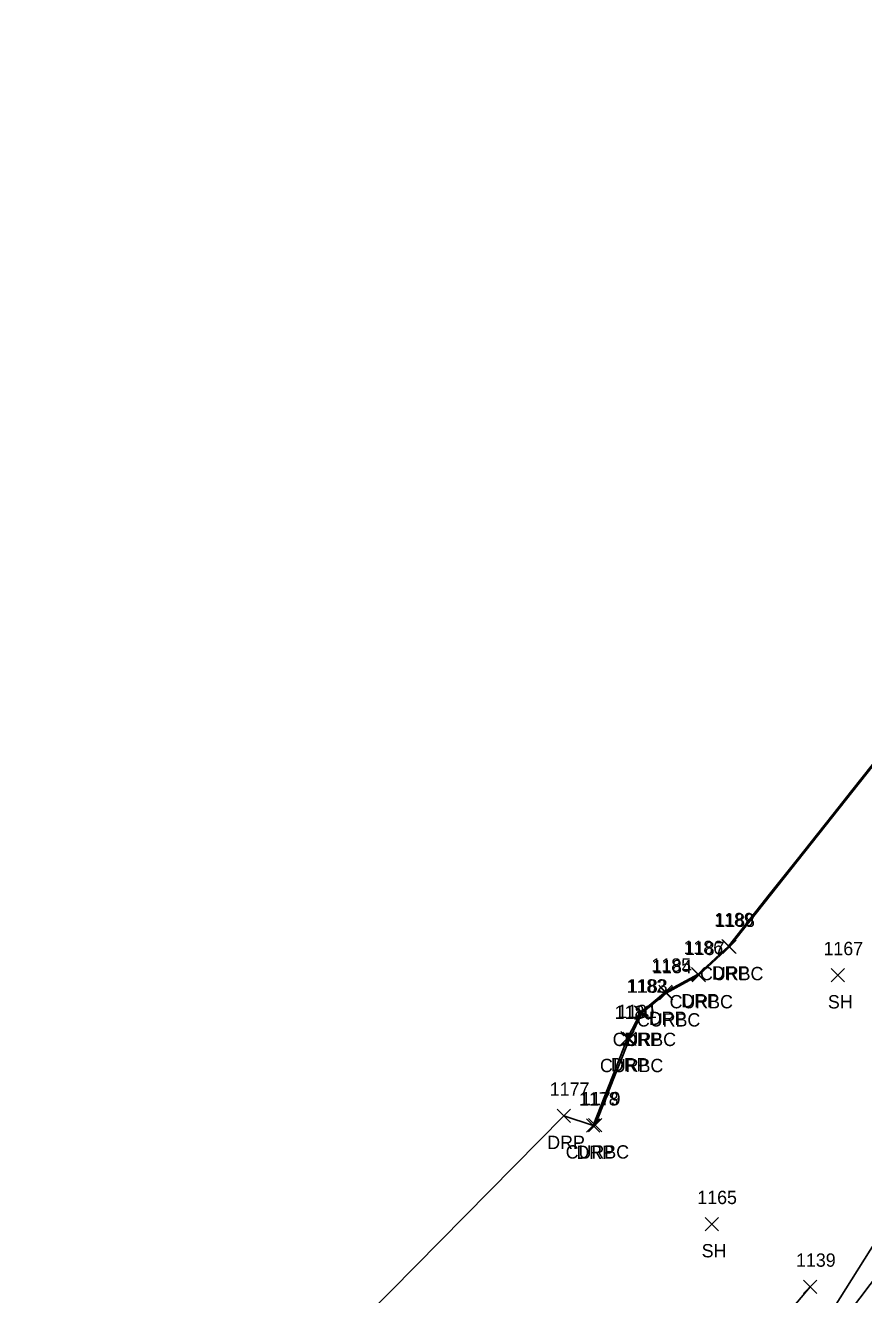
# Model space of a CAD drawing. Extents: x 1769141 to 1770911, y 735471 to 741449.
# Drawn here: x 1769945.8 to 1770071.6, y 736322.1 to 736512.6 of the extents above; entities that cross this region are included whole.
import ezdxf

# ---------------------------------------------------------------- set-up
doc = ezdxf.new("R2010")
doc.units = 0
for name, color, linetype in [('L_A', 7, 'Continuous'), ('L_I', 7, 'Continuous'), ('L_TIC', 7, 'Continuous'), ('LELB', 7, 'Continuous'), ('LSOGP', 7, 'Continuous'), ('PSP', 7, 'Continuous'), ('R_A', 7, 'Continuous'), ('R_I', 7, 'Continuous'), ('R_TIC', 7, 'Continuous'), ('RC', 7, 'Continuous'), ('RDP', 7, 'Continuous'), ('RGR', 7, 'Continuous')]:
    doc.layers.add(name, color=color, linetype=linetype)

msp = doc.modelspace()

# ---------------------------------------------------------------- linework, layer by layer
at = {"layer": 'L_TIC'}
for points in [[(1770066.74, 736369.01), (1770068.74, 736371.01)], [(1770068.74, 736369.01), (1770066.74, 736371.01)], [(1770047.8, 736331.65), (1770049.8, 736333.65)], [(1770049.8, 736331.65), (1770047.8, 736333.65)], [(1770062.58, 736322.24), (1770064.58, 736324.24)], [(1770064.58, 736322.24), (1770062.58, 736324.24)]]:
    msp.add_lwpolyline(points, dxfattribs=at)
at = {"layer": 'LELB'}
msp.add_lwpolyline([(1770063.58, 736323.24), (1770027.55, 736280.52), (1769998.81, 736246.52), (1769979.1, 736254.91)], dxfattribs=at)
at = {"layer": 'LSOGP'}
msp.add_lwpolyline([(1770135.61, 736513.59), (1770130.93, 736510.78), (1770126.25, 736507.96), (1770121.57, 736505.15), (1770110.11, 736468.51), (1770103.76, 736432.66), (1770098.98, 736430.66), (1770093.71, 736426.7), (1770089.29, 736421.41), (1770084.86, 736416.12), (1770080.44, 736410.83), (1770076.01, 736405.53), (1770069.84, 736397.74), (1770063.66, 736389.95), (1770057.48, 736382.15), (1770051.31, 736374.36), (1770046.74, 736370.18), (1770041.86, 736367.53), (1770038.15, 736364.39), (1770036.17, 736360.57), (1770033.58, 736354), (1770031, 736347.44), (1770026.62, 736348.91), (1769993.16, 736315.04)], dxfattribs=at)
at = {"layer": 'PSP'}
msp.add_lwpolyline([(1770265.25, 736557.45), (1770228.46, 736508.54), (1770208.35, 736485.48), (1770194.45, 736474.21), (1770176.16, 736452.02), (1770152.52, 736422.5), (1770115.48, 736375.72), (1770084.24, 736336.46), (1770078.62, 736331.57), (1770061.85, 736309.43), (1770045.63, 736285.18), (1770026.01, 736258.46), (1769991.6, 736211.85), (1769987.43, 736205.68), (1769955.22, 736162.14), (1769945.78, 736151.22)], dxfattribs=at)
at = {"layer": 'R_TIC'}
for points in [[(1770050.31, 736373.36), (1770052.31, 736375.36)], [(1770052.31, 736373.36), (1770050.31, 736375.36)], [(1770050.46, 736373.25), (1770052.46, 736375.25)], [(1770052.46, 736373.25), (1770050.46, 736375.25)], [(1770045.74, 736369.18), (1770047.74, 736371.18)], [(1770047.74, 736369.18), (1770045.74, 736371.18)], [(1770045.88, 736369.03), (1770047.88, 736371.03)], [(1770047.88, 736369.03), (1770045.88, 736371.03)], [(1770040.86, 736366.53), (1770042.86, 736368.53)], [(1770042.86, 736366.53), (1770040.86, 736368.53)], [(1770040.98, 736366.3), (1770042.98, 736368.3)], [(1770042.98, 736366.3), (1770040.98, 736368.3)], [(1770037.15, 736363.39), (1770039.15, 736365.39)], [(1770039.15, 736363.39), (1770037.15, 736365.39)], [(1770037.35, 736363.37), (1770039.35, 736365.37)], [(1770039.35, 736363.37), (1770037.35, 736365.37)], [(1770035.17, 736359.57), (1770037.17, 736361.57)], [(1770037.17, 736359.57), (1770035.17, 736361.57)], [(1770035.44, 736359.45), (1770037.44, 736361.45)], [(1770037.44, 736359.45), (1770035.44, 736361.45)], [(1770025.62, 736347.91), (1770027.62, 736349.91)], [(1770027.62, 736347.91), (1770025.62, 736349.91)], [(1770030, 736346.44), (1770032, 736348.44)], [(1770032, 736346.44), (1770030, 736348.44)], [(1770030.3, 736346.48), (1770032.3, 736348.48)], [(1770032.3, 736346.48), (1770030.3, 736348.48)]]:
    msp.add_lwpolyline(points, dxfattribs=at)
at = {"layer": 'RC'}
msp.add_lwpolyline([(1770031.3, 736347.48), (1770036.44, 736360.45), (1770038.35, 736364.37), (1770041.98, 736367.3), (1770046.88, 736370.03), (1770051.46, 736374.25), (1770076.09, 736405.34), (1770093.87, 736426.54), (1770099.12, 736430.48), (1770103.81, 736432.5), (1770108.22, 736433.18), (1770111.42, 736432.71), (1770114.81, 736430.79), (1770129.64, 736415.25), (1770132.05, 736410.95), (1770134.37, 736404.48)], dxfattribs=at)
at = {"layer": 'RDP'}
msp.add_lwpolyline([(1770026.62, 736348.91), (1770031, 736347.44), (1770036.17, 736360.57), (1770038.15, 736364.39), (1770041.86, 736367.53), (1770046.74, 736370.18), (1770051.31, 736374.36), (1770076.01, 736405.53), (1770093.71, 736426.7), (1770098.98, 736430.66), (1770103.76, 736432.66), (1770108.11, 736433.43), (1770111.49, 736432.88), (1770114.94, 736430.87), (1770129.87, 736415.29), (1770132.29, 736410.89), (1770134.58, 736404.43), (1770134.91, 736400.79)], dxfattribs=at)
at = {"layer": 'RGR'}
msp.add_lwpolyline([(1770078.76, 736338.61), (1770062.72, 736313.07), (1770041.81, 736281.91), (1770011.35, 736241.01), (1769979.55, 736197.15), (1769955.73, 736164.66)], dxfattribs=at)

# ---------------------------------------------------------------- texts
at = {"layer": 'L_A'}
for p in [(1770066.23, 736365.01), (1770047.29, 736327.65)]:
    msp.add_text('SH', height=2, dxfattribs=at).set_placement(p)
at = {"layer": 'L_I'}
for s, p in [('1167', (1770065.57, 736373.01)), ('1165', (1770046.63, 736335.65)), ('1139', (1770061.45, 736326.24))]:
    msp.add_text(s, height=2, dxfattribs=at).set_placement(p)
at = {"layer": 'R_A'}
for s, p in [('CURBC', (1770047.04, 736369.25)), ('DRP', (1770048.8, 736369.36)), ('CURBC', (1770042.47, 736365.03)), ('DRP', (1770044.23, 736365.18)), ('CURBC', (1770037.57, 736362.3)), ('DRP', (1770039.35, 736362.53)), ('CURBC', (1770033.93, 736359.37)), ('DRP', (1770035.64, 736359.39)), ('CURBC', (1770032.02, 736355.45)), ('DRP', (1770033.66, 736355.57)), ('DRP', (1770024.11, 736343.91)), ('CURBC', (1770026.88, 736342.48)), ('DRP', (1770028.49, 736342.44))]:
    msp.add_text(s, height=2, dxfattribs=at).set_placement(p)
at = {"layer": 'R_I'}
for s, p in [('1189', (1770049.17, 736377.36)), ('1188', (1770049.33, 736377.25)), ('1186', (1770044.56, 736373.18)), ('1187', (1770044.76, 736373.03)), ('1185', (1770039.74, 736370.53)), ('1184', (1770039.86, 736370.3)), ('1182', (1770036.02, 736367.39)), ('1183', (1770036.23, 736367.37)), ('1180', (1770034.23, 736363.45)), ('1181', (1770034.61, 736363.57)), ('1177', (1770024.49, 736351.91)), ('1178', (1770028.87, 736350.44)), ('1179', (1770029.16, 736350.48))]:
    msp.add_text(s, height=2, dxfattribs=at).set_placement(p)

doc.saveas('drawing.dxf')
